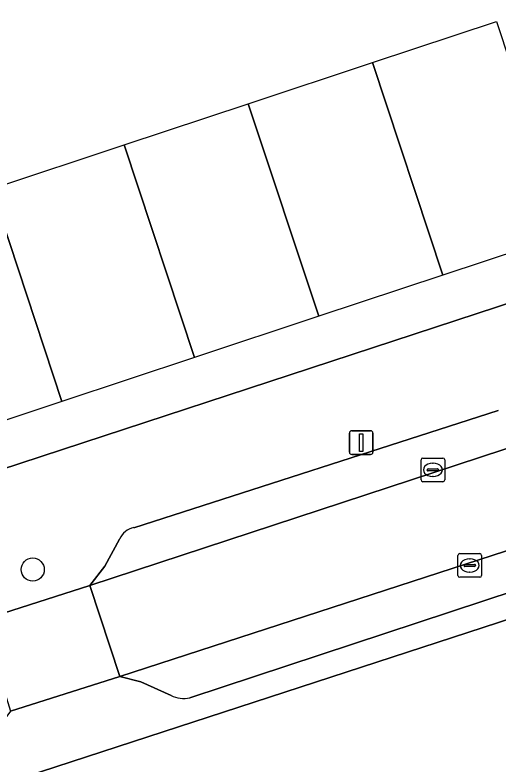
# Model space of a CAD drawing. Extents: x 158086 to 159499, y 382904 to 383981.
# Drawn here: x 159347.82 to 159368.25, y 382954.22 to 382985.89 of the extents above; entities that cross this region are included whole.
import ezdxf

# ---------------------------------------------------------------- set-up
doc = ezdxf.new("R2010")
doc.units = 0
for name, color, linetype in [('IMGEO_Berm_groen', 7, 'Continuous'), ('IMGEO_Boom', 7, 'Continuous'), ('IMGEO_Erf', 7, 'Continuous'), ('IMGEO_Kolk', 7, 'Continuous'), ('IMGEO_Lichtmast', 7, 'Continuous'), ('IMGEO_Pand_vergunning_verleend', 7, 'Continuous'), ('IMGEO_Parkeervlak_open', 7, 'Continuous'), ('IMGEO_Rijbaan_lokaal_open', 7, 'Continuous'), ('IMGEO_Voetpad_open', 7, 'Continuous')]:
    doc.layers.add(name, color=color, linetype=linetype)

msp = doc.modelspace()

# ---------------------------------------------------------------- linework, layer by layer
at = {"layer": 'IMGEO_Berm_groen'}
msp.add_lwpolyline([(159399.231, 382965.857), (159397.971, 382969.883), (159341.152, 382951.371), (159343.991, 382942.614), (159358.526, 382947.853), (159366.41, 382950.895)], close=True, dxfattribs=at)
at = {"layer": 'IMGEO_Boom'}
msp.add_circle((159348.574, 382962.445), 0.489, dxfattribs=at)
at = {"layer": 'IMGEO_Erf'}
msp.add_lwpolyline([(159337.523, 382963.484), (159373.472, 382975.264), (159368.41, 382990.764), (159364.998, 383001.211), (159363.796, 383000.817), (159361.473, 383000.053), (159332.496, 382990.769)], dxfattribs=at)
at = {"layer": 'IMGEO_Kolk'}
for p, q in [((159364.995, 382966.23), (159364.995, 382967.082)), ((159365.07, 382967.156), (159365.922, 382967.156)), ((159365.996, 382967.082), (159365.996, 382966.23)), ((159365.297, 382966.699), (159365.695, 382966.699)), ((159365.483, 382966.936), (159365.508, 382966.936)), ((159365.254, 382966.65), (159365.254, 382966.662)), ((159365.692, 382966.613), (159365.294, 382966.613)), ((159365.506, 382966.376), (159365.481, 382966.376)), ((159365.738, 382966.662), (159365.738, 382966.65)), ((159365.922, 382966.156), (159365.07, 382966.156)), ((159366.554, 382962.191), (159366.554, 382963.043)), ((159366.629, 382963.117), (159367.481, 382963.117)), ((159367.042, 382962.897), (159367.067, 382962.897)), ((159367.555, 382963.043), (159367.555, 382962.191)), ((159366.813, 382962.611), (159366.813, 382962.623)), ((159367.251, 382962.574), (159366.853, 382962.574)), ((159366.856, 382962.66), (159367.254, 382962.66)), ((159367.297, 382962.623), (159367.297, 382962.611)), ((159367.065, 382962.337), (159367.04, 382962.337)), ((159367.481, 382962.117), (159366.629, 382962.117))]:
    msp.add_line(p, q, dxfattribs=at)
for points in [[(159364.995, 382966.23), (159364.995, 382967.082)], [(159365.07, 382967.156), (159365.922, 382967.156)], [(159365.996, 382967.082), (159365.996, 382966.23)], [(159365.922, 382966.156), (159365.07, 382966.156)], [(159366.554, 382962.191), (159366.554, 382963.043)], [(159366.629, 382963.117), (159367.481, 382963.117)], [(159367.555, 382963.043), (159367.555, 382962.191)], [(159367.481, 382962.117), (159366.629, 382962.117)]]:
    msp.add_lwpolyline(points, dxfattribs=at)
for centre, radius, start, end in [((159365.072, 382967.08), 0.0765, 91.552, 178.448), ((159365.072, 382967.08), 0.0765, 91.552, 178.448), ((159365.92, 382967.08), 0.0765, 1.552, 88.448), ((159365.92, 382967.08), 0.0765, 1.552, 88.448), ((159365.294, 382966.659), 0.0403, 85.8775, 175.7526), ((159365.699, 382966.661), 0.0386, 1.7309, 96.639), ((159365.291, 382966.649), 0.0366, 178.938, 274.7102), ((159365.695, 382966.656), 0.043, 264.8664, 352.4533), ((159365.072, 382966.232), 0.0765, 181.552, 268.448), ((159365.072, 382966.232), 0.0765, 181.552, 268.448), ((159365.92, 382966.232), 0.0765, 271.552, 358.448), ((159365.92, 382966.232), 0.0765, 271.552, 358.448), ((159366.631, 382963.041), 0.0765, 91.552, 178.448), ((159366.631, 382963.041), 0.0765, 91.552, 178.448), ((159367.479, 382963.041), 0.0765, 1.552, 88.448), ((159367.479, 382963.041), 0.0765, 1.552, 88.448), ((159366.853, 382962.62), 0.0403, 85.8775, 175.7526), ((159366.85, 382962.61), 0.0366, 178.938, 274.7102), ((159367.254, 382962.617), 0.043, 264.8664, 352.4533), ((159367.258, 382962.622), 0.0386, 1.7309, 96.639), ((159366.631, 382962.193), 0.0765, 181.552, 268.448), ((159366.631, 382962.193), 0.0765, 181.552, 268.448), ((159367.479, 382962.193), 0.0765, 271.552, 358.448), ((159367.479, 382962.193), 0.0765, 271.552, 358.448)]:
    msp.add_arc(centre, radius, start, end, dxfattribs=at)
for centre, major_axis, ratio, start_param, end_param in [((159365.482, 382966.656), (-0.387, 0.002), 0.722429, 4.712389, 7.853982), ((159365.507, 382966.656), (-0.39, 0.002), 0.717154, 1.570796, 4.712389), ((159367.041, 382962.617), (-0.387, 0.002), 0.722429, 4.712389, 7.853982), ((159367.066, 382962.617), (-0.39, 0.002), 0.717154, 1.570796, 4.712389)]:
    msp.add_ellipse(centre, major_axis=major_axis, ratio=ratio, start_param=start_param, end_param=end_param, dxfattribs=at)
at = {"layer": 'IMGEO_Lichtmast'}
for p, q in [((159362.069, 382968.309), (159362.859, 382968.309)), ((159362.859, 382968.309), (159362.069, 382968.309)), ((159361.969, 382967.409), (159361.969, 382968.209)), ((159361.969, 382968.209), (159361.969, 382967.409)), ((159362.959, 382968.209), (159362.959, 382967.409)), ((159362.959, 382967.409), (159362.959, 382968.209)), ((159362.859, 382967.309), (159362.069, 382967.309)), ((159362.069, 382967.309), (159362.859, 382967.309))]:
    msp.add_line(p, q, dxfattribs=at)
msp.add_lwpolyline([(159362.389, 382968.184), (159362.539, 382968.184), (159362.539, 382967.434), (159362.389, 382967.434), (159362.389, 382968.184)], dxfattribs=at)
for centre, start, end in [((159362.069, 382968.209), 90, 180), ((159362.069, 382968.209), 90, 180), ((159362.859, 382968.209), 0, 90), ((159362.859, 382968.209), 360, 90), ((159362.069, 382967.409), 180, 270), ((159362.069, 382967.409), 180, 270), ((159362.859, 382967.409), 270, 0), ((159362.859, 382967.409), 270, 0)]:
    msp.add_arc(centre, 0.1, start, end, dxfattribs=at)
at = {"layer": 'IMGEO_Pand_vergunning_verleend'}
for points in [[(159362.941, 382983.871), (159368.19, 382985.609), (159371.165, 382976.626), (159365.916, 382974.887)], [(159357.692, 382982.132), (159362.941, 382983.871), (159365.916, 382974.887), (159360.668, 382973.149)], [(159352.443, 382980.393), (159357.692, 382982.132), (159360.668, 382973.149), (159355.419, 382971.41)], [(159346.832, 382978.535), (159352.443, 382980.393), (159355.419, 382971.41), (159349.808, 382969.552)], [(159341.222, 382976.677), (159346.832, 382978.535), (159349.808, 382969.552), (159344.197, 382967.693)]]:
    msp.add_lwpolyline(points, close=True, dxfattribs=at)
at = {"layer": 'IMGEO_Parkeervlak_open'}
for points in [[(159352.246, 382963.734), (159351.621, 382962.58), (159350.993, 382961.772), (159388.885, 382974.207)], [(159390.477, 382970.335), (159352.252, 382957.928)], [(159368.251, 382969.168), (159352.85, 382964.214)], [(159355.216, 382957.023), (159388.292, 382967.923)], [(159352.252, 382957.928), (159353.141, 382957.698)], [(159353.141, 382957.698), (159354.425, 382957.118)]]:
    msp.add_lwpolyline(points, dxfattribs=at)
for centre, radius, start, end in [((159353.028, 382963.37), 0.863, 101.9134, 155.035), ((159354.965, 382958.271), 1.273, 244.913, 281.39)]:
    msp.add_arc(centre, radius, start, end, dxfattribs=at)
at = {"layer": 'IMGEO_Rijbaan_lokaal_open'}
for points in [[(159389.126, 382974.286), (159388.885, 382974.207), (159350.993, 382961.772), (159352.252, 382957.928), (159390.477, 382970.335)], [(159350.993, 382961.772), (159346.971, 382960.487), (159346.431, 382960.318), (159347.641, 382956.457), (159352.252, 382957.928)]]:
    msp.add_lwpolyline(points, close=True, dxfattribs=at)
at = {"layer": 'IMGEO_Voetpad_open'}
for points in [[(159475.522, 383008.179), (159475.881, 383007.129), (159470.107, 383005.305), (159469.711, 383006.321), (159454.206, 383001.359), (159454.175, 383001.458), (159453.118, 383001.152), (159450.394, 383000.364), (159406.519, 382986.097), (159396.025, 382982.686), (159374.591, 382975.667), (159373.909, 382975.444), (159373.472, 382975.264), (159337.523, 382963.484), (159304.533, 382952.697), (159302.662, 382952.288), (159269.337, 382942.719), (159263.077, 382941.3), (159262.22, 382941.117), (159260.558, 382940.762), (159248.461, 382938.896), (159237.38, 382937.512)], [(159339.122, 382953.708), (159338.967, 382953.657), (159339.753, 382950.899), (159341.152, 382951.371), (159397.971, 382969.883)], [(159352.85, 382964.214), (159368.251, 382969.168)], [(159388.292, 382967.923), (159355.216, 382957.023)], [(159350.993, 382961.772), (159351.621, 382962.58), (159352.246, 382963.734)], [(159346.971, 382960.487), (159350.993, 382961.772)], [(159354.425, 382957.118), (159353.141, 382957.698), (159352.252, 382957.928), (159347.641, 382956.457), (159347.022, 382955.65), (159346.401, 382954.484)]]:
    msp.add_lwpolyline(points, dxfattribs=at)
for centre, radius, start, end in [((159353.028, 382963.37), 0.863, 101.9134, 155.035), ((159354.965, 382958.271), 1.273, 244.913, 281.39)]:
    msp.add_arc(centre, radius, start, end, dxfattribs=at)

doc.saveas('drawing.dxf')
